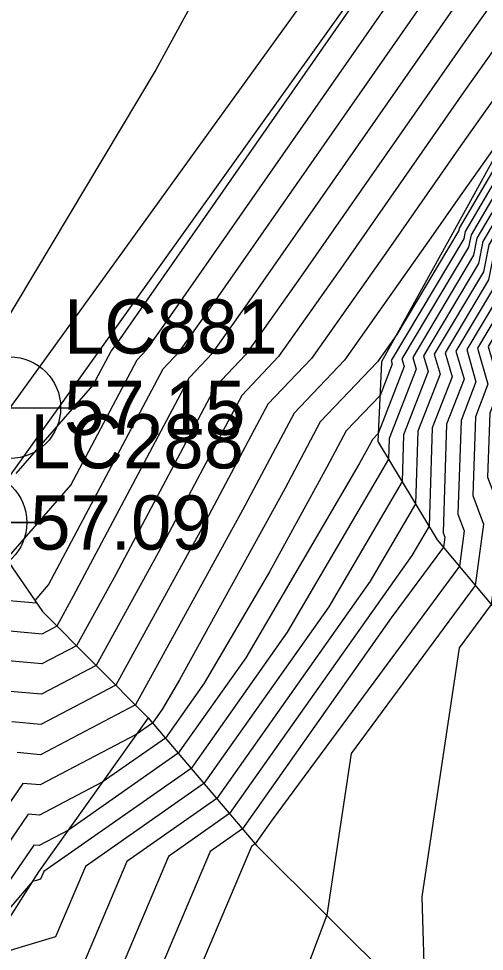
# Model space of a CAD drawing. Extents: x 2188792 to 2191981, y 386090 to 389710.
# Drawn here: x 2189958.99 to 2189980.46, y 387324.37 to 387367.41 of the extents above; entities that cross this region are included whole.
import ezdxf

# ---------------------------------------------------------------- set-up
doc = ezdxf.new("R2010")
doc.units = 0
for name, color, linetype in [('DTM Contours Major', 7, 'Continuous'), ('DTM Contours Minor', 7, 'Continuous'), ('Exist Roads EOP', 7, 'Continuous'), ('Exist Roads EOP Cogo Elevation', 7, 'Continuous'), ('Exist Roads EOP Cogo Number', 7, 'Continuous'), ('Exist Roads EOP Cogo Point CELL', 7, 'Continuous'), ('Exist Roads EOT', 7, 'Continuous'), ('Exist Roads EOT Cogo Elevation', 7, 'Continuous'), ('Exist Roads EOT Cogo Number', 7, 'Continuous'), ('Exist Roads EOT Cogo Point CELL', 7, 'Continuous'), ('PH Exist DTM Breakline', 7, 'Continuous')]:
    doc.layers.add(name, color=color, linetype=linetype)

msp = doc.modelspace()

# ---------------------------------------------------------------- linework, layer by layer
at = {"layer": 'DTM Contours Major'}
for points in [[(2190006.105, 387399.906), (2189992.299, 387380.721), (2189992.115, 387380.098), (2189989.985, 387377.031), (2189985.636, 387372.813), (2189981.964, 387367.477), (2189979.523, 387364.035), (2189973.951, 387356.029), (2189970.974, 387351.809), (2189969.275, 387350.024), (2189965.417, 387342.751), (2189962.564, 387337.559), (2189960.038, 387336.233), (2189958.417, 387336.376)], [(2190010.979, 387398.605), (2189996.34, 387378.433), (2189995.923, 387378.027), (2189994.973, 387377.079), (2189993.332, 387374.701), (2189989.929, 387369.825), (2189988.813, 387368.612), (2189986.712, 387365.603), (2189984.902, 387363.073), (2189982.811, 387359.373), (2189981.216, 387356.656), (2189980.884, 387354.972), (2189979.15, 387352.062), (2189979.524, 387350.767), (2189978.724, 387348.699), (2189978.556, 387343.685), (2189978.637, 387343.472), (2189978.576, 387343.014), (2189976.171, 387339.755), (2189969.307, 387330.026), (2189967.813, 387328.98), (2189962.762, 387317.035)], [(2189958.882, 387346.421), (2189962.408, 387350.485), (2189963.248, 387352.069), (2189963.367, 387352.195), (2189963.576, 387352.491), (2189980.229, 387376.418), (2189980.269, 387376.476), (2189980.331, 387376.564), (2189980.503, 387376.731), (2189981.378, 387377.775), (2189985.275, 387383.669), (2189994.24, 387397.334)], [(2189988.134, 387370.308), (2189984.178, 387364.643), (2189983.486, 387363.676), (2189982.687, 387362.261), (2189979.848, 387357.426), (2189979.738, 387356.866), (2189976.66, 387351.703), (2189976.762, 387351.349), (2189975.567, 387348.258), (2189975.302, 387347.979), (2189975.149, 387347.692), (2189974.697, 387346.868), (2189969.457, 387337.914), (2189966.347, 387333.507), (2189961.282, 387329.961), (2189959.931, 387329.252), (2189959.689, 387329.273), (2189958.27, 387327.204)]]:
    msp.add_lwpolyline(points, dxfattribs=at)
at = {"layer": 'DTM Contours Minor'}
for points in [[(2190090.433, 387538.558), (2190081.858, 387525.513), (2190076.832, 387518.603), (2190064.309, 387500.724), (2190060.643, 387495.686), (2190050.609, 387481.34), (2190045.922, 387475.444), (2190032.722, 387460.512), (2190025.807, 387451.7), (2190018.593, 387443.361), (2190005.665, 387428.328), (2190000.783, 387420.64), (2189989.434, 387408.614), (2189987.654, 387405.624), (2189978.015, 387387.397), (2189970.823, 387375.147), (2189965.311, 387365.046), (2189957.256, 387351.588)], [(2189958.423, 387342.463), (2189961.388, 387345.881), (2189964.453, 387351.66), (2189964.888, 387352.117), (2189965.651, 387353.199), (2189980.088, 387373.942), (2189980.608, 387374.676), (2189981.392, 387375.814), (2189983.601, 387377.956), (2189988.518, 387383.821), (2189991.5, 387387.944), (2190006.309, 387407.959)], [(2189957.653, 387340.638), (2189959.797, 387340.449), (2189959.744, 387340.558), (2189960.368, 387341.277), (2189965.659, 387351.251), (2189966.41, 387352.04), (2189967.726, 387353.906), (2189979.947, 387371.465), (2189980.947, 387372.876), (2189982.453, 387375.064), (2189986.698, 387379.181), (2189989.715, 387382.778), (2189998.486, 387394.909), (2190007.419, 387406.982)], [(2190010.784, 387404.49), (2190002.05, 387392.352), (2189993.269, 387380.149), (2189992.825, 387378.646), (2189990.612, 387375.458), (2189987.732, 387371.332), (2189987.727, 387371.327), (2189982.658, 387364.068), (2189982.637, 387364.038), (2189982.612, 387363.994), (2189982.071, 387363.072), (2189979.241, 387359.082), (2189978.101, 387357.445), (2189974.017, 387351.654), (2189971.686, 387349.206), (2189969.31, 387344.727), (2189964.37, 387335.736), (2189959.995, 387333.441), (2189958.926, 387333.535)], [(2190011.266, 387404.201), (2190000.023, 387388.574), (2189993.754, 387379.863), (2189993.432, 387378.774), (2189993.096, 387378.438), (2189992.895, 387378.148), (2189988.006, 387371.143), (2189987.863, 387370.987), (2189983.165, 387364.26), (2189982.92, 387363.917), (2189982.637, 387363.417), (2189979.301, 387357.734), (2189979.279, 387357.624), (2189976.425, 387352.835), (2189975.538, 387351.577), (2189972.891, 387348.797), (2189971.256, 387345.715), (2189966.408, 387336.89), (2189965.627, 387335.556), (2189965.164, 387334.9), (2189964.409, 387334.371), (2189959.974, 387332.044), (2189959.18, 387332.114), (2189954.519, 387325.321)], [(2190008.133, 387403.683), (2189991.814, 387381.006), (2189991.76, 387380.824), (2189991.137, 387379.927), (2189984.575, 387373.563), (2189981.625, 387369.277), (2189979.664, 387366.512), (2189971.876, 387355.322), (2189969.452, 387351.886), (2189968.069, 387350.433), (2189963.47, 387341.763), (2189961.661, 387338.47), (2189960.059, 387337.629), (2189958.162, 387337.797)], [(2190012.316, 387402.187), (2189995.424, 387378.911), (2189995.284, 387378.775), (2189994.169, 387377.662), (2189993.145, 387376.178), (2189989.105, 387370.39), (2189988.405, 387369.63), (2189985.192, 387365.027), (2189984.052, 387363.435), (2189982.737, 387361.106), (2189980.395, 387357.118), (2189980.196, 387356.109), (2189977.656, 387351.846), (2189977.867, 387351.117), (2189976.738, 387348.196), (2189976.666, 387346.047), (2189973.286, 387340.272), (2189967.531, 387332.115), (2189962.066, 387328.288), (2189960.689, 387325.032), (2189959, 387324.524), (2189957.36, 387324.024)], [(2189957.907, 387339.218), (2189960.081, 387339.026), (2189960.758, 387339.381), (2189961.524, 387340.775), (2189966.864, 387350.842), (2189967.931, 387351.963), (2189969.801, 387354.614), (2189979.805, 387368.988), (2189981.286, 387371.076), (2189983.514, 387374.313), (2189989.796, 387380.406), (2189990.911, 387381.736), (2190005.473, 387401.874)], [(2190014.968, 387402.135), (2190009.642, 387395.023), (2189997.256, 387377.955), (2189996.561, 387377.278), (2189995.778, 387376.497), (2189993.519, 387373.223), (2189990.753, 387369.26), (2189989.22, 387367.594), (2189988.232, 387366.179), (2189985.751, 387362.712), (2189982.886, 387357.641), (2189982.037, 387356.194), (2189981.572, 387353.835), (2189980.644, 387352.278), (2189981.181, 387350.418), (2189980.711, 387349.202), (2189980.612, 387346.254), (2189981.319, 387344.384), (2189980.781, 387340.372), (2189979.308, 387338.376), (2189977.578, 387326.879), (2189977.671, 387323.797)], [(2190011.047, 387401.019), (2189995.118, 387379.07), (2189995.071, 387379.024), (2189993.9, 387377.856), (2189993.083, 387376.67), (2189988.83, 387370.578), (2189988.27, 387369.969), (2189984.685, 387364.835), (2189983.769, 387363.556), (2189982.712, 387361.684), (2189980.122, 387357.272), (2189979.967, 387356.488), (2189977.158, 387351.775), (2189977.315, 387351.233), (2189976.076, 387348.028), (2189976.044, 387347.077), (2189971.372, 387339.093), (2189966.939, 387332.811), (2189960.15, 387328.057), (2189959.998, 387327.698), (2189959.812, 387327.642), (2189959.631, 387327.587), (2189953.055, 387319.912)], [(2190011.87, 387400.993), (2189995.729, 387378.751), (2189995.497, 387378.525), (2189994.437, 387377.468), (2189993.207, 387375.685), (2189989.38, 387370.202), (2189988.541, 387369.29), (2189985.698, 387365.219), (2189984.336, 387363.315), (2189982.762, 387360.529), (2189980.669, 387356.964), (2189980.425, 387355.73), (2189978.154, 387351.918), (2189978.419, 387351), (2189977.4, 387348.364), (2189977.288, 387345.017), (2189975.201, 387341.451), (2189968.123, 387331.418), (2189963.981, 387328.518), (2189961.38, 387322.367)], [(2190011.424, 387399.799), (2189996.034, 387378.592), (2189995.71, 387378.276), (2189994.705, 387377.273), (2189993.27, 387375.193), (2189989.654, 387370.013), (2189988.677, 387368.951), (2189986.205, 387365.411), (2189984.619, 387363.194), (2189982.787, 387359.951), (2189980.942, 387356.81), (2189980.655, 387355.351), (2189978.652, 387351.99), (2189978.972, 387350.884), (2189978.062, 387348.531), (2189977.91, 387343.987), (2189977.116, 387342.631), (2189968.715, 387330.722), (2189965.897, 387328.749), (2189962.071, 387319.701)], [(2190010.533, 387397.411), (2189996.645, 387378.274), (2189996.135, 387377.777), (2189995.241, 387376.885), (2189993.395, 387374.208), (2189990.204, 387369.637), (2189988.948, 387368.272), (2189987.218, 387365.795), (2189985.185, 387362.953), (2189982.836, 387358.796), (2189981.49, 387356.502), (2189981.113, 387354.593), (2189979.648, 387352.134), (2189980.076, 387350.651), (2189979.386, 387348.867), (2189979.242, 387344.541), (2189979.531, 387343.776), (2189979.311, 387342.134), (2189970.679, 387330.435), (2189969.898, 387329.33), (2189969.729, 387329.211), (2189965.888, 387320.129)], [(2190004.078, 387396.129), (2189992.784, 387380.435), (2189992.47, 387379.372), (2189988.834, 387374.135), (2189986.698, 387372.063), (2189982.303, 387365.677), (2189979.382, 387361.559), (2189976.026, 387356.737), (2189972.495, 387351.732), (2189970.48, 387349.615), (2189967.363, 387343.739), (2189963.467, 387336.647), (2189960.017, 387334.837), (2189958.671, 387334.956)], [(2190010.087, 387396.217), (2189996.95, 387378.115), (2189996.348, 387377.528), (2189995.51, 387376.691), (2189993.457, 387373.716), (2189990.478, 387369.448), (2189989.084, 387367.933), (2189987.725, 387365.987), (2189985.468, 387362.832), (2189982.861, 387358.218), (2189981.763, 387356.348), (2189981.342, 387354.214), (2189980.146, 387352.206), (2189980.629, 387350.535), (2189980.049, 387349.034), (2189979.927, 387345.398), (2189980.425, 387344.08), (2189980.046, 387341.253), (2189974.321, 387333.495), (2189973.198, 387326.03), (2189970.567, 387319.049)], [(2189987.998, 387370.648), (2189983.671, 387364.451), (2189983.203, 387363.797), (2189982.662, 387362.839), (2189979.574, 387357.58), (2189979.509, 387357.245), (2189976.162, 387351.631), (2189976.21, 387351.466), (2189975.652, 387350.022), (2189974.096, 387348.388), (2189973.203, 387346.704), (2189970.552, 387341.879), (2189967.542, 387336.735), (2189965.756, 387334.203), (2189962.846, 387332.166), (2189959.953, 387330.648), (2189959.435, 387330.694), (2189956.394, 387326.262)]]:
    msp.add_lwpolyline(points, dxfattribs=at)
at = {"layer": 'Exist Roads EOP'}
msp.add_lwpolyline([(2190335.128, 387868.989), (2190306.373, 387829.271), (2190274.581, 387784.921), (2190245.133, 387744.071), (2190214.553, 387701.741), (2190184.89, 387660.475), (2190157.493, 387622.204), (2190126.048, 387578.501), (2190091.216, 387530.568), (2190059.634, 387486.726), (2190026.932, 387441.783), (2189997.689, 387401.032), (2189957.023, 387344.154), (2189927.908, 387303.922), (2189889.008, 387250.224), (2189856.606, 387205.5), (2189825.68, 387162.612), (2189795.668, 387120.822), (2189765.955, 387079.619), (2189734.998, 387036.704), (2189703.849, 386993.356), (2189673.984, 386951.979), (2189643.253, 386909.427)], dxfattribs=at)
at = {"layer": 'Exist Roads EOP Cogo Point CELL'}
msp.add_lwpolyline([(2189957.023, 387347.154), (2189957.023, 387341.154), (2189957.023, 387344.154), (2189960.023, 387344.154), (2189954.023, 387344.154)], dxfattribs=at)
msp.add_circle((2189957.023, 387344.154), 2.344, dxfattribs=at)
at = {"layer": 'Exist Roads EOT'}
msp.add_lwpolyline([(2189989.253, 387391.986), (2189958.581, 387349.453), (2189928.09, 387307.216), (2189909.67, 387281.603), (2189884.44, 387246.513), (2189852.91, 387202.766), (2189821.507, 387159.305), (2189790.01, 387115.85), (2189759.16, 387072.957), (2189728.247, 387029.91), (2189696.407, 386985.689), (2189665.45, 386942.736), (2189635.049, 386900.502)], dxfattribs=at)
at = {"layer": 'Exist Roads EOT Cogo Point CELL'}
msp.add_lwpolyline([(2189958.581, 387352.453), (2189958.581, 387346.453), (2189958.581, 387349.453), (2189955.581, 387349.453), (2189961.581, 387349.453)], dxfattribs=at)
msp.add_circle((2189958.581, 387349.453), 2.344, dxfattribs=at)
at = {"layer": 'PH Exist DTM Breakline'}
for points in [[(2189992.835, 387378.627), (2189987.722, 387371.338), (2189982.61, 387364.049), (2189979.168, 387357.808), (2189975.726, 387351.568), (2189975.55, 387347.895), (2189978.292, 387343.354), (2189981.036, 387340.067), (2189988.746, 387333.672), (2189991.922, 387331.097)], [(2189957.303, 387344.078), (2189960.096, 387340.05), (2189964.956, 387335.144), (2189969.974, 387329.24), (2189976.494, 387322.747)], [(2189964.956, 387335.144), (2189959.912, 387328.028), (2189954.757, 387319.942)]]:
    msp.add_lwpolyline(points, dxfattribs=at)

# ---------------------------------------------------------------- texts
at = {"layer": 'Exist Roads EOP Cogo Elevation'}
msp.add_text('57.09', height=2.5, dxfattribs=at).set_placement((2189959.523, 387342.904))
at = {"layer": 'Exist Roads EOP Cogo Number'}
msp.add_text('LC288', height=2.5, dxfattribs=at).set_placement((2189959.523, 387346.654))
at = {"layer": 'Exist Roads EOT Cogo Elevation'}
msp.add_text('57.15', height=2.5, dxfattribs=at).set_placement((2189961.081, 387348.203))
at = {"layer": 'Exist Roads EOT Cogo Number'}
msp.add_text('LC881', height=2.5, dxfattribs=at).set_placement((2189961.081, 387351.953))

doc.saveas('drawing.dxf')
